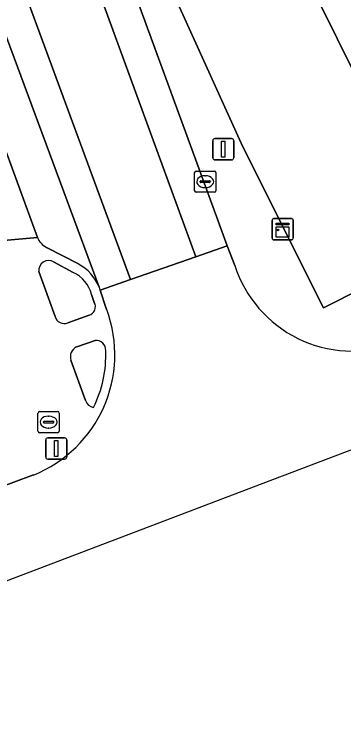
# Model space of a CAD drawing. Extents: x 159371 to 159986, y 382987 to 383597.
# Drawn here: x 159756.22 to 159771.76, y 383131.92 to 383165.82 of the extents above; entities that cross this region are included whole.
import ezdxf

# ---------------------------------------------------------------- set-up
doc = ezdxf.new("R2010")
doc.units = 0
for name, color, linetype in [('IMGEO_Brandkraan', 7, 'Continuous'), ('IMGEO_Groenvoorziening', 7, 'Continuous'), ('IMGEO_Kast', 7, 'Continuous'), ('IMGEO_Kolk', 7, 'Continuous'), ('IMGEO_Lichtmast', 7, 'Continuous'), ('IMGEO_Pand', 7, 'Continuous'), ('IMGEO_Parkeervlak_gesloten', 7, 'Continuous'), ('IMGEO_Rijbaan_lokaal_gesloten', 7, 'Continuous'), ('IMGEO_Rijbaan_lokaal_open', 7, 'Continuous'), ('IMGEO_Voetpad_open', 7, 'Continuous')]:
    doc.layers.add(name, color=color, linetype=linetype)

msp = doc.modelspace()

# ---------------------------------------------------------------- linework, layer by layer
at = {"layer": 'IMGEO_Brandkraan'}
for p, q in [((159757.332, 383146.152), (159757.332, 383147.004)), ((159757.407, 383147.078), (159758.259, 383147.078)), ((159757.82, 383146.858), (159757.845, 383146.858)), ((159758.333, 383147.004), (159758.333, 383146.152)), ((159757.591, 383146.572), (159757.591, 383146.584)), ((159758.029, 383146.535), (159757.631, 383146.535)), ((159757.634, 383146.621), (159758.032, 383146.621)), ((159758.075, 383146.584), (159758.075, 383146.572)), ((159757.843, 383146.298), (159757.818, 383146.298)), ((159758.259, 383146.078), (159757.407, 383146.078))]:
    msp.add_line(p, q, dxfattribs=at)
for points in [[(159757.332, 383146.152), (159757.332, 383147.004)], [(159757.407, 383147.078), (159758.259, 383147.078)], [(159758.333, 383147.004), (159758.333, 383146.152)], [(159758.259, 383146.078), (159757.407, 383146.078)]]:
    msp.add_lwpolyline(points, dxfattribs=at)
for centre, radius, start, end in [((159757.409, 383147.002), 0.0765, 91.552, 178.448), ((159757.409, 383147.002), 0.0765, 91.552, 178.448), ((159758.257, 383147.002), 0.0765, 1.552, 88.448), ((159758.257, 383147.002), 0.0765, 1.552, 88.448), ((159757.631, 383146.581), 0.0403, 85.8775, 175.7526), ((159757.628, 383146.571), 0.0366, 178.938, 274.7102), ((159758.032, 383146.578), 0.043, 264.8664, 352.4533), ((159758.036, 383146.583), 0.0386, 1.7309, 96.639), ((159757.409, 383146.154), 0.0765, 181.552, 268.448), ((159757.409, 383146.154), 0.0765, 181.552, 268.448), ((159758.257, 383146.154), 0.0765, 271.552, 358.448), ((159758.257, 383146.154), 0.0765, 271.552, 358.448)]:
    msp.add_arc(centre, radius, start, end, dxfattribs=at)
for centre, major_axis, ratio, start_param, end_param in [((159757.819, 383146.578), (-0.387, 0.002), 0.722429, 4.712389, 7.853982), ((159757.844, 383146.578), (-0.39, 0.002), 0.717154, 1.570796, 4.712389)]:
    msp.add_ellipse(centre, major_axis=major_axis, ratio=ratio, start_param=start_param, end_param=end_param, dxfattribs=at)
at = {"layer": 'IMGEO_Groenvoorziening'}
for points in [[(159758.993, 383153.641), (159758.071, 383154.147)], [(159757.373, 383153.684), (159758.136, 383151.562)], [(159759.988, 383152.226), (159759.857, 383152.599)], [(159758.744, 383151.266), (159759.742, 383151.629)], [(159760.029, 383150.435), (159759.158, 383150.124)], [(159758.89, 383149.502), (159759.58, 383147.593)]]:
    msp.add_lwpolyline(points, dxfattribs=at)
for centre, radius, start, end in [((159757.841, 383153.736), 0.471, 60.8046, 186.3099), ((159758.369, 383152.244), 1.53, 13.4136, 65.9157), ((159759.634, 383152.023), 0.409, 285.3915, 29.8193), ((159758.57, 383151.68), 0.449, 195.2467, 292.8357), ((159760.071, 383149.977), 0.46, 357.0302, 95.1845), ((159759.354, 383149.671), 0.494, 113.4258, 199.9548), ((159755.071, 383149.737), 5.464, 333.214, 2.2636), ((159760.006, 383147.714), 0.443, 195.8593, 262.4781)]:
    msp.add_arc(centre, radius, start, end, dxfattribs=at)
at = {"layer": 'IMGEO_Kast'}
for p, q in [((159768.386, 383155.259), (159768.386, 383156.1)), ((159768.386, 383156.1), (159768.386, 383155.259)), ((159768.461, 383156.184), (159769.302, 383156.184)), ((159769.302, 383156.184), (159768.461, 383156.184)), ((159769.386, 383156.109), (159769.386, 383155.268)), ((159769.386, 383155.268), (159769.386, 383156.109)), ((159769.311, 383155.184), (159768.47, 383155.184)), ((159768.47, 383155.184), (159769.311, 383155.184))]:
    msp.add_line(p, q, dxfattribs=at)
for points in [[(159768.581, 383155.974), (159769.181, 383155.974), (159769.181, 383155.889), (159768.581, 383155.889), (159768.581, 383155.974)], [(159768.581, 383155.799), (159769.181, 383155.799), (159769.181, 383155.31), (159768.581, 383155.31), (159768.581, 383155.799)]]:
    msp.add_lwpolyline(points, dxfattribs=at)
msp.add_circle((159768.665, 383155.648), 0.0377, dxfattribs=at)
for centre, start, end in [((159768.464, 383156.106), 92.4484, 184.2845), ((159768.464, 383156.106), 92.4484, 184.2845), ((159769.308, 383156.106), 2.4484, 94.2845), ((159769.308, 383156.106), 2.4484, 94.2845), ((159768.464, 383155.262), 182.4484, 274.2845), ((159768.464, 383155.262), 182.4484, 274.2845), ((159769.308, 383155.262), 272.4484, 4.2845), ((159769.308, 383155.262), 272.4484, 4.2845)]:
    msp.add_arc(centre, 0.0779, start, end, dxfattribs=at)
at = {"layer": 'IMGEO_Kolk'}
for p, q in [((159764.801, 383158.427), (159765.653, 383158.427)), ((159764.726, 383157.501), (159764.726, 383158.353)), ((159765.214, 383158.207), (159765.239, 383158.207)), ((159765.727, 383158.353), (159765.727, 383157.501)), ((159764.985, 383157.921), (159764.985, 383157.933)), ((159765.423, 383157.884), (159765.025, 383157.884)), ((159765.028, 383157.97), (159765.426, 383157.97)), ((159765.469, 383157.933), (159765.469, 383157.921)), ((159765.653, 383157.427), (159764.801, 383157.427)), ((159765.237, 383157.647), (159765.212, 383157.647))]:
    msp.add_line(p, q, dxfattribs=at)
for points in [[(159764.801, 383158.427), (159765.653, 383158.427)], [(159764.726, 383157.501), (159764.726, 383158.353)], [(159765.727, 383158.353), (159765.727, 383157.501)], [(159765.653, 383157.427), (159764.801, 383157.427)]]:
    msp.add_lwpolyline(points, dxfattribs=at)
for centre, radius, start, end in [((159764.803, 383158.351), 0.0765, 91.552, 178.448), ((159764.803, 383158.351), 0.0765, 91.552, 178.448), ((159765.651, 383158.351), 0.0765, 1.552, 88.448), ((159765.651, 383158.351), 0.0765, 1.552, 88.448), ((159765.025, 383157.93), 0.0403, 85.8775, 175.7526), ((159765.022, 383157.92), 0.0366, 178.938, 274.7102), ((159765.426, 383157.927), 0.043, 264.8664, 352.4533), ((159765.43, 383157.932), 0.0386, 1.7309, 96.639), ((159764.803, 383157.503), 0.0765, 181.552, 268.448), ((159764.803, 383157.503), 0.0765, 181.552, 268.448), ((159765.651, 383157.503), 0.0765, 271.552, 358.448), ((159765.651, 383157.503), 0.0765, 271.552, 358.448)]:
    msp.add_arc(centre, radius, start, end, dxfattribs=at)
for centre, major_axis, ratio, start_param, end_param in [((159765.213, 383157.927), (-0.387, 0.002), 0.722429, 4.712389, 7.853982), ((159765.238, 383157.927), (-0.39, 0.002), 0.717154, 1.570796, 4.712389)]:
    msp.add_ellipse(centre, major_axis=major_axis, ratio=ratio, start_param=start_param, end_param=end_param, dxfattribs=at)
at = {"layer": 'IMGEO_Lichtmast'}
for p, q in [((159765.582, 383159.057), (159765.582, 383159.857)), ((159765.582, 383159.857), (159765.582, 383159.057)), ((159765.682, 383159.957), (159766.472, 383159.957)), ((159766.472, 383159.957), (159765.682, 383159.957)), ((159766.572, 383159.857), (159766.572, 383159.057)), ((159766.572, 383159.057), (159766.572, 383159.857)), ((159766.472, 383158.957), (159765.682, 383158.957)), ((159765.682, 383158.957), (159766.472, 383158.957)), ((159757.796, 383145.835), (159758.586, 383145.835)), ((159758.586, 383145.835), (159757.796, 383145.835)), ((159757.696, 383144.935), (159757.696, 383145.735)), ((159757.696, 383145.735), (159757.696, 383144.935)), ((159758.686, 383145.735), (159758.686, 383144.935)), ((159758.686, 383144.935), (159758.686, 383145.735)), ((159758.586, 383144.835), (159757.796, 383144.835)), ((159757.796, 383144.835), (159758.586, 383144.835))]:
    msp.add_line(p, q, dxfattribs=at)
for points in [[(159766.002, 383159.832), (159766.152, 383159.832), (159766.152, 383159.082), (159766.002, 383159.082), (159766.002, 383159.832)], [(159758.116, 383145.71), (159758.266, 383145.71), (159758.266, 383144.96), (159758.116, 383144.96), (159758.116, 383145.71)]]:
    msp.add_lwpolyline(points, dxfattribs=at)
for centre, start, end in [((159765.682, 383159.857), 90, 180), ((159765.682, 383159.857), 90, 180), ((159766.472, 383159.857), 0, 90), ((159766.472, 383159.857), 360, 90), ((159765.682, 383159.057), 180, 270), ((159765.682, 383159.057), 180, 270), ((159766.472, 383159.057), 270, 0), ((159766.472, 383159.057), 270, 0), ((159757.796, 383145.735), 90, 180), ((159757.796, 383145.735), 90, 180), ((159758.586, 383145.735), 0, 90), ((159758.586, 383145.735), 360, 90), ((159757.796, 383144.935), 180, 270), ((159757.796, 383144.935), 180, 270), ((159758.586, 383144.935), 270, 0), ((159758.586, 383144.935), 270, 0)]:
    msp.add_arc(centre, 0.1, start, end, dxfattribs=at)
at = {"layer": 'IMGEO_Pand'}
for points in [[(159780.882, 383166.754), (159775.712, 383164.223), (159772.038, 383170.77), (159770.128, 383169.942), (159769.075, 383169.485), (159772.643, 383162.314), (159774.314, 383163.154), (159778.086, 383155.645), (159784.745, 383159.01), (159784.9, 383159.087)], [(159774.314, 383163.154), (159772.643, 383162.314), (159769.075, 383169.485), (159768.89, 383169.862), (159763.473, 383167.355), (159767.011, 383159.567), (159770.805, 383151.967), (159778.086, 383155.645)]]:
    msp.add_lwpolyline(points, close=True, dxfattribs=at)
at = {"layer": 'IMGEO_Parkeervlak_gesloten'}
for points in [[(159736.293, 383213.942), (159745.316, 383190.077), (159749.57, 383178.811), (159750.077, 383177.582), (159750.314, 383176.957), (159750.543, 383176.285), (159750.771, 383175.546), (159751.009, 383174.703), (159751.537, 383172.704), (159752.03, 383170.856), (159752.746, 383167.948), (159752.973, 383167.121), (159753.2, 383166.395), (159753.44, 383165.727), (159753.697, 383165.105), (159757.306, 383155.298)], [(159760.218, 383152.951), (159755.689, 383165.165)], [(159757.741, 383154.826), (159759.243, 383154.041)]]:
    msp.add_lwpolyline(points, dxfattribs=at)
for centre, radius, start, end in [((159758.085, 383155.579), 0.828, 199.8521, 245.4759), ((159758.206, 383152.132), 2.172, 22.1394, 61.4856)]:
    msp.add_arc(centre, radius, start, end, dxfattribs=at)
at = {"layer": 'IMGEO_Rijbaan_lokaal_gesloten'}
for points in [[(159760.27, 383152.813), (159761.692, 383153.309), (159756.491, 383167.459), (159756.285, 383168.079), (159756.086, 383168.744), (159755.886, 383169.472), (159755.67, 383170.327), (159755.202, 383172.274), (159754.831, 383173.7), (159754.417, 383175.141), (159753.971, 383176.559), (159753.48, 383178.004), (159751.397, 383183.638), (159746.908, 383194.293), (159734.857, 383226.26), (159723.406, 383256.576)], [(159731.432, 383246.746), (159741.434, 383220.181), (159750.886, 383194.867), (159754.445, 383184.488), (159756.378, 383179.374), (159756.663, 383178.738), (159756.932, 383178.059), (159757.185, 383177.335), (159757.431, 383176.547), (159757.602, 383175.943), (159757.778, 383175.278), (159758.222, 383173.46), (159758.611, 383171.87), (159758.936, 383170.653), (159759.158, 383169.891), (159759.386, 383169.177), (159759.619, 383168.506), (159759.862, 383167.864), (159764.778, 383154.386), (159766.26, 383154.902), (159765.817, 383156.114), (159763.542, 383162.336), (159761.331, 383168.358)], [(159756.491, 383167.459), (159761.692, 383153.309), (159764.778, 383154.386), (159759.862, 383167.864)], [(159755.689, 383165.165), (159760.218, 383152.951)]]:
    msp.add_lwpolyline(points, dxfattribs=at)
msp.add_arc((159758.27, 383152.138), 2.111, 18.6448, 22.6492, dxfattribs=at)
at = {"layer": 'IMGEO_Rijbaan_lokaal_open'}
for points in [[(159766.623, 383153.969), (159766.26, 383154.902), (159764.778, 383154.386), (159761.692, 383153.309), (159760.27, 383152.813), (159760.574, 383151.897)], [(159755.499, 383138.964), (159767.963, 383143.697), (159782.186, 383149.098), (159782.678, 383149.411), (159781.672, 383151.437), (159778.448, 383150.096), (159774.791, 383148.642), (159774.148, 383150.271)], [(159757.112, 383144.082), (159755.248, 383143.393), (159754.054, 383142.952), (159754.536, 383141.637), (159755.499, 383138.964)]]:
    msp.add_lwpolyline(points, dxfattribs=at)
for centre, radius, start, end in [((159772.179, 383155.77), 5.841, 197.9584, 289.6999), ((159754.837, 383149.764), 6.121, 291.8219, 20.392)]:
    msp.add_arc(centre, radius, start, end, dxfattribs=at)
at = {"layer": 'IMGEO_Voetpad_open'}
for points in [[(159749.429, 383170.718), (159755.336, 383155.115), (159757.306, 383155.298), (159753.697, 383165.105), (159753.44, 383165.727), (159753.2, 383166.395)], [(159778.086, 383155.645), (159770.805, 383151.967), (159767.011, 383159.567), (159763.473, 383167.355), (159762.913, 383168.972), (159761.331, 383168.358), (159763.542, 383162.336), (159765.817, 383156.114), (159766.26, 383154.902), (159766.623, 383153.969)], [(159757.306, 383155.298), (159755.336, 383155.115), (159752.219, 383153.929), (159747.127, 383151.995), (159745.927, 383151.539), (159747.314, 383147.733), (159747.149, 383147.673), (159747.032, 383147.994), (159745.882, 383147.587), (159746.655, 383145.405), (159714.513, 383133.801), (159713.607, 383133.562), (159710.636, 383132.475), (159709.84, 383132.115), (159671.247, 383118.076), (159668.043, 383116.911)], [(159759.243, 383154.041), (159757.741, 383154.826)], [(159758.071, 383154.147), (159758.993, 383153.641)], [(159758.136, 383151.562), (159757.373, 383153.684)], [(159760.574, 383151.897), (159760.27, 383152.813)], [(159759.857, 383152.599), (159759.988, 383152.226)], [(159759.742, 383151.629), (159758.744, 383151.266)], [(159759.158, 383150.124), (159760.029, 383150.435)], [(159759.58, 383147.593), (159758.89, 383149.502)], [(159752.704, 383142.453), (159754.054, 383142.952), (159755.248, 383143.393), (159757.112, 383144.082)]]:
    msp.add_lwpolyline(points, dxfattribs=at)
for centre, radius, start, end in [((159758.085, 383155.579), 0.828, 199.8521, 245.4759), ((159757.841, 383153.736), 0.471, 60.8046, 186.3099), ((159758.206, 383152.132), 2.172, 22.1394, 61.4856), ((159772.179, 383155.77), 5.841, 197.9584, 289.6999), ((159758.369, 383152.244), 1.53, 13.4136, 65.9157), ((159758.27, 383152.138), 2.111, 18.6448, 22.6492), ((159759.634, 383152.023), 0.409, 285.3915, 29.8193), ((159754.837, 383149.764), 6.121, 291.8219, 20.392), ((159758.57, 383151.68), 0.449, 195.2467, 292.8357), ((159760.071, 383149.977), 0.46, 357.0302, 95.1845), ((159759.354, 383149.671), 0.494, 113.4258, 199.9548), ((159755.071, 383149.737), 5.464, 333.214, 2.2636), ((159760.006, 383147.714), 0.443, 195.8593, 262.4781)]:
    msp.add_arc(centre, radius, start, end, dxfattribs=at)

doc.saveas('drawing.dxf')
